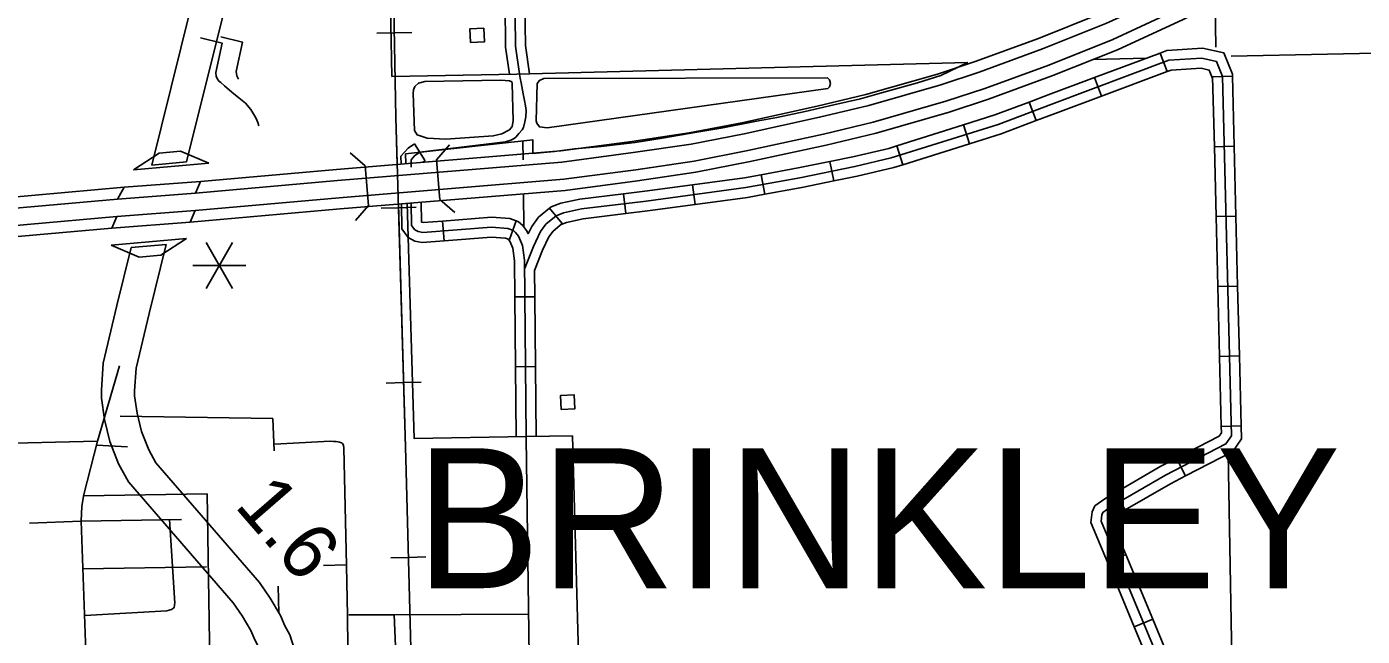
# Model space of a CAD drawing. Extents: x 1084508 to 1142749, y 1057638 to 1093403.
# Drawn here: x 1101630 to 1104795, y 1075923 to 1077367 of the extents above; entities that cross this region are included whole.
import ezdxf

# ---------------------------------------------------------------- set-up
doc = ezdxf.new("R2010")
doc.units = 0
for name, color, linetype in [('Level 15', 7, 'Continuous'), ('Level 19', 7, 'Continuous'), ('Level 31', 7, 'Continuous'), ('Level 32', 7, 'Continuous'), ('Level 33', 7, 'Continuous'), ('Level 34', 7, 'Continuous'), ('Level 35', 7, 'Continuous'), ('Level 39', 7, 'Continuous'), ('Level 4', 7, 'Continuous'), ('Level 40', 7, 'Continuous'), ('Level 42', 7, 'Continuous'), ('Level 48', 7, 'Continuous'), ('Level 5', 7, 'Continuous'), ('Level 56', 7, 'Continuous'), ('Level 6', 7, 'Continuous')]:
    doc.layers.add(name, color=color, linetype=linetype)

msp = doc.modelspace()

# ---------------------------------------------------------------- linework, layer by layer
at = {"layer": 'Level 15'}
for p, q in [((1101926.1, 1077039.1), (1102008.9, 1077046.6)), ((1101960.4, 1076851.4), (1101877.7, 1076844.1))]:
    msp.add_line(p, q, dxfattribs=at)
for points in [[(1102172.2, 1078023.5), (1102109.9, 1077779.1), (1101926.1, 1077039.1)], [(1102008.9, 1077046.6), (1102186, 1077760), (1102250.3, 1078012.2)], [(1102300.4, 1074522.7), (1102270.3, 1075841.1), (1102264, 1075894.2), (1102253, 1075926.1), (1102241.4, 1075948), (1102231.5, 1075972.2), (1102206.9, 1076013.4), (1102181.7, 1076050.5), (1101935.9, 1076333.9), (1101918.9, 1076364.9), (1101901.9, 1076408), (1101891.4, 1076451.6), (1101885.6, 1076492.7), (1101885.5, 1076504.2), (1101888.9, 1076558.2), (1101919.8, 1076687.8), (1101960.4, 1076851.4)], [(1101877.7, 1076844.1), (1101843.5, 1076706.4), (1101811, 1076569.8), (1101807, 1076506.4), (1101807.1, 1076487), (1101814.2, 1076436.8), (1101826.9, 1076384.3), (1101847.7, 1076331.5), (1101871.1, 1076288.8), (1102119.4, 1076002.6), (1102140.7, 1075971.2), (1102161.1, 1075937), (1102170.2, 1075914.8), (1102180.7, 1075894.8), (1102187.1, 1075876.5), (1102191.9, 1075835.6), (1102221.9, 1074521.9)]]:
    msp.add_lwpolyline(points, dxfattribs=at)
at = {"layer": 'Level 19'}
for p, q in [((1101861.2, 1076987), (1101845.2, 1076958.8)), ((1101861.2, 1076987), (1101845.2, 1076958.8)), ((1102041.9, 1077000.5), (1101861.2, 1076987)), ((1102029.6, 1076972.6), (1102041.9, 1077000.5)), ((1102029.6, 1076972.6), (1102041.9, 1077000.5)), ((1101845.2, 1076958.8), (1102029.6, 1076972.6)), ((1101831.2, 1076889.8), (1101843.4, 1076917.7)), ((1101843.4, 1076917.7), (1101831.2, 1076889.8)), ((1102029, 1076931.6), (1101843.4, 1076917.7)), ((1102017, 1076903.7), (1102029, 1076931.6)), ((1102017, 1076903.7), (1102029, 1076931.6)), ((1101831.2, 1076889.8), (1102017, 1076903.7))]:
    msp.add_line(p, q, dxfattribs=at)
for points in [[(1102041.9, 1077000.5), (1102364, 1077029.2), (1102895.3, 1077072.8), (1103063.6, 1077095.3), (1103199.5, 1077115.4), (1103324.5, 1077139.6), (1103502.7, 1077178.6), (1103618.3, 1077206.1), (1103787.8, 1077254.8), (1103877.7, 1077284.5), (1104027.7, 1077339.3), (1104176.7, 1077398.9), (1104329.2, 1077469.3), (1104477.2, 1077541.6), (1104964.7, 1077796.3), (1105121.2, 1077875.3), (1105222.4, 1077921.4), (1105310.5, 1077958), (1105422.2, 1078000.9), (1105533.8, 1078039.7), (1105697.7, 1078089.4), (1105898.8, 1078144), (1106079.8, 1078187.8)], [(1106080.5, 1078160.5), (1105905.5, 1078118.2), (1105705, 1078063.7), (1105542, 1078014.4), (1105431.3, 1077975.8), (1105320.4, 1077933.2), (1105233, 1077897), (1105132.8, 1077851.2), (1104976.9, 1077772.6), (1104489.2, 1077517.7), (1104340.7, 1077445.2), (1104187.3, 1077374.3), (1104037.2, 1077314.4), (1103886.5, 1077259.3), (1103795.7, 1077229.3), (1103625.1, 1077180.3), (1103508.6, 1077152.6), (1103329.9, 1077113.5), (1103204, 1077089.1), (1103067.3, 1077068.8), (1102898.2, 1077046.2), (1102366.3, 1077002.6), (1102029.6, 1076972.6)], [(1102029, 1076931.6), (1102370.2, 1076962), (1102902.9, 1077005.6), (1103073.4, 1077028.4), (1103211.2, 1077048.8), (1103338.5, 1077073.5), (1103518.1, 1077112.8), (1103635.8, 1077140.8), (1103808.1, 1077190.3), (1103900.2, 1077220.8), (1104052.2, 1077276.3), (1104203.8, 1077336.8), (1104358.6, 1077408.3), (1104508, 1077481.3), (1104995.9, 1077736.3), (1105150.8, 1077814.5), (1105249.7, 1077859.5), (1105335.9, 1077895.3), (1105445.7, 1077937.5), (1105555, 1077975.6), (1105716.7, 1078024.5), (1105916, 1078078.6), (1106081.9, 1078118.8)], [(1106082.7, 1078091.5), (1105922.6, 1078052.8), (1105724, 1077998.8), (1105563.3, 1077950.2), (1105454.9, 1077912.4), (1105345.8, 1077870.5), (1105260.3, 1077835.1), (1105162.3, 1077790.4), (1105008.1, 1077712.5), (1104520, 1077457.5), (1104370, 1077384.2), (1104214.3, 1077312.3), (1104061.7, 1077251.3), (1103909, 1077195.6), (1103816, 1077164.8), (1103642.6, 1077115), (1103524.1, 1077086.8), (1103343.9, 1077047.4), (1103215.7, 1077022.5), (1103077.1, 1077002), (1102905.8, 1076979.1), (1102372.4, 1076935.4), (1102017, 1076903.7)], [(1098696.6, 1076278.6), (1098805.9, 1076337.5), (1099003.3, 1076431), (1099222.5, 1076523.6), (1099401.8, 1076592.7), (1099588.6, 1076654.4), (1099735.1, 1076700.3), (1099926.1, 1076752), (1100078.4, 1076787.4), (1100186.2, 1076810.1), (1100382.1, 1076844.8), (1100477.1, 1076859), (1100609.1, 1076875.4), (1100776.1, 1076893.3), (1100984.2, 1076912.3), (1101367.7, 1076943), (1101861.2, 1076987)], [(1101845.2, 1076958.8), (1101370, 1076916.4), (1100986.5, 1076885.8), (1100778.8, 1076866.7), (1100612.2, 1076848.8), (1100480.7, 1076832.5), (1100386.4, 1076818.5), (1100191.3, 1076783.9), (1100084.2, 1076761.4), (1099932.6, 1076726.2), (1099742.5, 1076674.7), (1099596.8, 1076629), (1099410.8, 1076567.6), (1099232.5, 1076498.9), (1099014.2, 1076406.6), (1098818, 1076313.7), (1098696.9, 1076248.5)], [(1101843.4, 1076917.7), (1101373.4, 1076875.8), (1100990, 1076845.1), (1100782.8, 1076826.1), (1100616.9, 1076808.3), (1100486.2, 1076792.1), (1100392.9, 1076778.2), (1100199.1, 1076743.8), (1100093, 1076721.5), (1099942.5, 1076686.6), (1099754, 1076635.5), (1099609.3, 1076590.1), (1099424.6, 1076529.1), (1099247.8, 1076461), (1099030.8, 1076369.4), (1098836.4, 1076277.3), (1098703.1, 1076205.5), (1098697.5, 1076202.4)], [(1098697.8, 1076172), (1098715.9, 1076182.1), (1098848.5, 1076253.5), (1099041.7, 1076345), (1099257.8, 1076436.3), (1099433.5, 1076504), (1099617.5, 1076564.7), (1099761.5, 1076609.9), (1099949.1, 1076660.7), (1100098.8, 1076695.5), (1100204.1, 1076717.6), (1100397.2, 1076751.9), (1100489.8, 1076765.7), (1100619.9, 1076781.8), (1100785.5, 1076799.5), (1100992.3, 1076818.5), (1101375.6, 1076849.2), (1101831.2, 1076889.8)]]:
    msp.add_lwpolyline(points, dxfattribs=at)
at = {"layer": 'Level 31'}
msp.add_lwpolyline([(1102131.5, 1077243), (1102127.4, 1077251.1), (1102126.5, 1077261.1), (1102141.1, 1077330.5), (1102089.7, 1077343.1)], dxfattribs=at)
at = {"layer": 'Level 32'}
for p, q in [((1104315.6, 1077304.8), (1104332.1, 1077260.7)), ((1104160.4, 1077246.7), (1104176.9, 1077202.6)), ((1104487.1, 1077249.7), (1104440, 1077248.5)), ((1104005.1, 1077188.6), (1104021.7, 1077144.5)), ((1103849.8, 1077134.7), (1103864, 1077089.8)), ((1102549, 1077089.4), (1102574.2, 1077049.7)), ((1103691.8, 1077084.9), (1103705.9, 1077040)), ((1104491.2, 1077084), (1104444.1, 1077082.8)), ((1103532.8, 1077047.8), (1103542.2, 1077001.7)), ((1103370.5, 1077016.5), (1103379.1, 1076970.2)), ((1103207.7, 1076992.6), (1103214, 1076945.9)), ((1103043.7, 1076971.1), (1103049.4, 1076924.4)), ((1102869, 1076937.1), (1102898.9, 1076900.8)), ((1104495.3, 1076918.3), (1104448.2, 1076917.2)), ((1102615.2, 1076906.8), (1102618.8, 1076859.8)), ((1102789.4, 1076907.2), (1102773.7, 1076862.8)), ((1102833.9, 1076727.5), (1102786.8, 1076727.1)), ((1104499.3, 1076752.7), (1104452.3, 1076751.5)), ((1104503.4, 1076587), (1104456.4, 1076585.8)), ((1102835.3, 1076561.8), (1102788.2, 1076561.4)), ((1104507.5, 1076421.3), (1104460.5, 1076420.1)), ((1104376, 1076302.9), (1104354.4, 1076344.8)), ((1104232.5, 1076222.3), (1104208.9, 1076263.1)), ((1104234.2, 1076116.4), (1104190.7, 1076098.3)), ((1104298, 1075963.4), (1104254.5, 1075945.3))]:
    msp.add_line(p, q, dxfattribs=at)
for points in [[(1102797.7, 1077255.1), (1102788.2, 1077320.6), (1102769.7, 1078922.1)], [(1102774, 1077254.6), (1102764.7, 1077318.8), (1102763.5, 1077419.9)], [(1102821.4, 1077255.7), (1102811.7, 1077322.5), (1102810.6, 1077420.4)], [(1104315.6, 1077304.8), (1104160.4, 1077246.7)], [(1104404.1, 1075618.5), (1104398.9, 1075641.9), (1104358.4, 1075757.3), (1104175.6, 1076195.8), (1104177.4, 1076211), (1104180, 1076216.4), (1104197.3, 1076229.2), (1104328.6, 1076305), (1104471.5, 1076378.8), (1104484.6, 1076397.6), (1104463.5, 1077249.5), (1104449.5, 1077284.6), (1104414.5, 1077292.4), (1104336.5, 1077287.5)], [(1104487.1, 1077249.7), (1104486.9, 1077254.3), (1104466.7, 1077304.9), (1104416.3, 1077316.1), (1104331.6, 1077310.8), (1104315.6, 1077304.8)], [(1104336.5, 1077287.5), (1104058.9, 1077183.6), (1103931.6, 1077135.8), (1103678.6, 1077056.1), (1103592.5, 1077035.9), (1103462.1, 1077009.4), (1103334.2, 1076985.9)], [(1104332.1, 1077260.7), (1104176.9, 1077202.6)], [(1104440.1, 1077244.7), (1104432.2, 1077264.3), (1104412.6, 1077268.7), (1104341.5, 1077264.2), (1104332.1, 1077260.7)], [(1104160.4, 1077246.7), (1104050.7, 1077205.7), (1104005.1, 1077188.6)], [(1104444.1, 1077082.8), (1104440, 1077248.5)], [(1104491.2, 1077084), (1104487.1, 1077249.7)], [(1104176.9, 1077202.6), (1104067.2, 1077161.6), (1104021.7, 1077144.5)], [(1104005.1, 1077188.6), (1103923.9, 1077158), (1103849.8, 1077134.7)], [(1103849.8, 1077134.7), (1103691.8, 1077084.9)], [(1104021.7, 1077144.5), (1103939.3, 1077113.5), (1103864, 1077089.8)], [(1102549, 1077089.4), (1102533.4, 1077079.5), (1102516.8, 1077060.7), (1102517.1, 1077041.8)], [(1103691.8, 1077084.9), (1103672.4, 1077078.8), (1103587.5, 1077058.9), (1103532.8, 1077047.8)], [(1103864, 1077089.8), (1103705.9, 1077040)], [(1104448.2, 1076917.2), (1104444.1, 1077082.8)], [(1104495.3, 1076918.3), (1104491.2, 1077084)], [(1102561.6, 1077069.5), (1102548.9, 1077061.4), (1102540.5, 1077051.9), (1102540.7, 1077034.2)], [(1102574.2, 1077049.7), (1102568.4, 1077046)], [(1103532.8, 1077047.8), (1103457.6, 1077032.5), (1103370.5, 1077016.5)], [(1103705.9, 1077040), (1103684.8, 1077033.4), (1103597.5, 1077012.9), (1103542.2, 1077001.7)], [(1103370.5, 1077016.5), (1103330.5, 1077009.2), (1103207.7, 1076992.6)], [(1103334.2, 1076985.9), (1103097.9, 1076954), (1102944.8, 1076935.3), (1102902.1, 1076926.1), (1102884.5, 1076919.4), (1102860.2, 1076899.4), (1102847.1, 1076881.8), (1102830.5, 1076846.7), (1102810.2, 1076795)], [(1103207.7, 1076992.6), (1103094.9, 1076977.3), (1103043.7, 1076971.1)], [(1103542.2, 1077001.7), (1103466.5, 1076986.3), (1103379.1, 1076970.2)], [(1102618.8, 1076859.8), (1102567.1, 1076855.9), (1102549.6, 1076859.2), (1102533.9, 1076867.7), (1102518.4, 1076887.9), (1102517.6, 1076947.3)], [(1102813.2, 1076395.9), (1102809.6, 1076813.9), (1102804.8, 1076848.9), (1102795, 1076870.5), (1102788.3, 1076879.9), (1102783.1, 1076884.4), (1102769.7, 1076889.2), (1102731.4, 1076892.1), (1102568.4, 1076879.6), (1102557.6, 1076881.6), (1102549.5, 1076886), (1102541.8, 1076896), (1102541.2, 1076949.2)], [(1102615.2, 1076906.8), (1102569.7, 1076903.3), (1102565.6, 1076904.1), (1102565.3, 1076904.2), (1102564.7, 1076951.2)], [(1103043.7, 1076971.1), (1102940.9, 1076958.5), (1102895.4, 1076948.8), (1102872.4, 1076940), (1102869, 1076937.1)], [(1103214, 1076945.9), (1103100.9, 1076930.6), (1103049.4, 1076924.4)], [(1103379.1, 1076970.2), (1103337.9, 1076962.7), (1103214, 1076945.9)], [(1102789.4, 1076907.2), (1102774.6, 1076912.4), (1102731.4, 1076915.7), (1102615.2, 1076906.8)], [(1102869, 1076937.1), (1102843, 1076915.7), (1102826.9, 1076894), (1102818.4, 1076876.1)], [(1103049.4, 1076924.4), (1102948.7, 1076912), (1102908.8, 1076903.5), (1102896.5, 1076898.8), (1102898.9, 1076900.8)], [(1104452.3, 1076751.5), (1104448.2, 1076917.2)], [(1104499.3, 1076752.7), (1104495.3, 1076918.3)], [(1102818.4, 1076876.1), (1102815.6, 1076882.3), (1102805.8, 1076895.9), (1102795.1, 1076905.2), (1102789.4, 1076907.2)], [(1102898.9, 1076900.8), (1102877.4, 1076883), (1102867.4, 1076869.6), (1102852.1, 1076837.4), (1102833.4, 1076789.6)], [(1102773.7, 1076862.8), (1102764.8, 1076865.9), (1102731.5, 1076868.5), (1102618.8, 1076859.8)], [(1102786.8, 1076727.1), (1102786.1, 1076812.2), (1102782, 1076842.3), (1102774.5, 1076858.7), (1102770.9, 1076863.8), (1102773.7, 1076862.8)], [(1102833.9, 1076727.5), (1102833.4, 1076789.6)], [(1102788.2, 1076561.4), (1102786.8, 1076727.1)], [(1102835.3, 1076561.8), (1102833.9, 1076727.5)], [(1104456.4, 1076585.8), (1104452.3, 1076751.5)], [(1104503.4, 1076587), (1104499.3, 1076752.7)], [(1104460.5, 1076420.1), (1104456.4, 1076585.8)], [(1104507.5, 1076421.3), (1104503.4, 1076587)], [(1102789.6, 1076395.5), (1102788.2, 1076561.4)], [(1102836.7, 1076396.2), (1102835.3, 1076561.8)], [(1104354.4, 1076344.8), (1104455.5, 1076397), (1104460.8, 1076404.7), (1104460.5, 1076420.1)], [(1104376, 1076302.9), (1104487.6, 1076360.5), (1104508.3, 1076390.6), (1104507.5, 1076421.3)], [(1104208.9, 1076263.1), (1104317.3, 1076325.6), (1104354.4, 1076344.8)], [(1104232.5, 1076222.3), (1104339.9, 1076284.3), (1104376, 1076302.9)], [(1104190.7, 1076098.3), (1104151.4, 1076192.4), (1104154.5, 1076217.6), (1104161.2, 1076231.9), (1104184.4, 1076248.9), (1104208.9, 1076263.1)], [(1104234.2, 1076116.4), (1104199.7, 1076199.1), (1104200, 1076201.9), (1104210.2, 1076209.4), (1104232.5, 1076222.3)], [(1104254.5, 1075945.3), (1104190.7, 1076098.3)], [(1104298, 1075963.4), (1104234.2, 1076116.4)], [(1104361.8, 1075810.5), (1104298, 1075963.4)], [(1104318.3, 1075792.3), (1104254.5, 1075945.3)]]:
    msp.add_lwpolyline(points, dxfattribs=at)
at = {"layer": 'Level 33'}
for points in [[(1102041.4, 1077340.9), (1102092.8, 1077328.3), (1102078.2, 1077258.9), (1102079.1, 1077248.9), (1102083.2, 1077240.8)], [(1102083.2, 1077240.8), (1102083.7, 1077240), (1102089.9, 1077234.6), (1102098.8, 1077227.2), (1102115.8, 1077211.9), (1102132.8, 1077198.9), (1102148.1, 1077186.2), (1102160.8, 1077170.7), (1102167.9, 1077159.4), (1102172.7, 1077151.1), (1102177.3, 1077140), (1102180.1, 1077132.5)], [(1101849.9, 1076564), (1101797.6, 1076385), (1101765, 1076258.5), (1101760.8, 1076231.5), (1101759, 1076195.9), (1101769.5, 1075908.4), (1101774.4, 1075813.9)], [(1101851.6, 1076444.1), (1102213, 1076438.8), (1102216.1, 1076362.3)], [(1101797.6, 1076385), (1101565.3, 1076379.3), (1101154.7, 1076363.3)], [(1101795.2, 1076375.7), (1101868.7, 1076372.1)], [(1101764.3, 1076256.1), (1102057.2, 1076260.2), (1102057.2, 1076260.2)], [(1102057.2, 1076260.2), (1102062.7, 1075910.2), (1102064, 1075841.9)], [(1101996.4, 1076199.9), (1101759, 1076195.9), (1101636.5, 1076191)], [(1101968.6, 1076199.4), (1101981.1, 1076001.7), (1101980.4, 1075997.9), (1101980.2, 1075995), (1101979.4, 1075992.2), (1101977.6, 1075989.9), (1101975.4, 1075988.2), (1101973, 1075986.8), (1101970.2, 1075985.4), (1101967.7, 1075984.7), (1101962.1, 1075983.5), (1101767.5, 1075972.6)], [(1102387.7, 1076092.2), (1102332.8, 1076090.9)], [(1101763.1, 1076082.5), (1102055.9, 1076087.9)], [(1102225.8, 1076042), (1102227.5, 1075978.9)], [(1102500.6, 1075973.5), (1102393, 1075973.8)]]:
    msp.add_lwpolyline(points, dxfattribs=at)
at = {"layer": 'Level 34'}
for points in [[(1102561.6, 1077069.5), (1102764.5, 1077094.4), (1102777.2, 1077098.1), (1102785.2, 1077102.2), (1102789.5, 1077105.9), (1102796.3, 1077113.8), (1102804.1, 1077122.6), (1102807, 1077128.7), (1102810.5, 1077141.5), (1102812.8, 1077153.2), (1102813.4, 1077168.4), (1102811.6, 1077179.3), (1102809.8, 1077192.5), (1102806.5, 1077208.4), (1102801.6, 1077234), (1102799.2, 1077245.5), (1102797.8, 1077254.6), (1102797.7, 1077255.1)], [(1102406.7, 1075035.2), (1102399.6, 1075327.7), (1102392.3, 1075746.6), (1102390, 1075971.7), (1102387.7, 1076090.7), (1102381.1, 1076369.5), (1102380.5, 1076374.8), (1102379.8, 1076377.3), (1102377.8, 1076379.4), (1102375.5, 1076381.2), (1102371.3, 1076382.9), (1102367.2, 1076383.7), (1102363.1, 1076384.1), (1102356.8, 1076384.2), (1102348.9, 1076385.1), (1102217.4, 1076378.2)], [(1102821.8, 1075761.4), (1102813.6, 1076392), (1102813.6, 1076395.9)], [(1102519.8, 1075558), (1102509.8, 1075750.9), (1102500.6, 1075973.5), (1102818.4, 1075975.1)]]:
    msp.add_lwpolyline(points, dxfattribs=at)
at = {"layer": 'Level 35'}
for points in [[(1102573, 1077237), (1102558.1, 1077233.2), (1102549.9, 1077225.6), (1102546.5, 1077217.2), (1102545.6, 1077209), (1102549, 1077121.3), (1102555.1, 1077110.9), (1102578.8, 1077103.1), (1102622.9, 1077101), (1102735.5, 1077108.2), (1102756.1, 1077113.2), (1102773.6, 1077123.1), (1102780.1, 1077130.7), (1102782.7, 1077144.3), (1102780.6, 1077232.4), (1102779.5, 1077236.2), (1102773.7, 1077239), (1102753.4, 1077240.7)], [(1102753.4, 1077240.7), (1102573, 1077237)], [(1102855.3, 1077244), (1102844.7, 1077239.7), (1102839.4, 1077232.8), (1102836.8, 1077144.2), (1102838.3, 1077138.3), (1102844.7, 1077129.5), (1102863, 1077127.8), (1103528.1, 1077220.5), (1103532, 1077225), (1103534.2, 1077232.7), (1103531.9, 1077241.1), (1103527.3, 1077245.9)], [(1102855.3, 1077244), (1103527.3, 1077245.9)]]:
    msp.add_lwpolyline(points, dxfattribs=at)
at = {"layer": 'Level 39'}
for p, q in [((1102601.2, 1077051.5), (1102631.8, 1077087.3)), ((1102432.1, 1077037.5), (1102396.2, 1077068)), ((1102601.2, 1077051.5), (1102608.8, 1076957.6)), ((1102439.6, 1076943.7), (1102432.1, 1077037.5)), ((1102439.6, 1076943.7), (1102409.1, 1076907.8)), ((1102608.8, 1076957.6), (1102644.6, 1076927.1))]:
    msp.add_line(p, q, dxfattribs=at)
at = {"layer": 'Level 4'}
for points in [[(1106081.7, 1077330.7), (1104483.6, 1077297.6)], [(1104283.2, 1077292.7), (1104157.1, 1077289.5)]]:
    msp.add_lwpolyline(points, dxfattribs=at)
at = {"layer": 'Level 40'}
for p, q in [((1102501, 1077352.5), (1102459.5, 1077351.7)), ((1102501, 1077352.5), (1102542.4, 1077353.3)), ((1102511.1, 1076938.3), (1102469.7, 1076937)), ((1102511.1, 1076938.3), (1102552.5, 1076939.5)), ((1102523.2, 1076524.1), (1102481.8, 1076522.9)), ((1102523.2, 1076524.1), (1102564.7, 1076525.3)), ((1102534.5, 1076109.9), (1102493.1, 1076108.9)), ((1102534.5, 1076109.9), (1102575.9, 1076111))]:
    msp.add_line(p, q, dxfattribs=at)
for points in [[(1102491.7, 1077837.5), (1102504.8, 1077152.1), (1102528.5, 1076343.6), (1102542.3, 1075805), (1102563.2, 1075169.4), (1102589.2, 1074527.3), (1102593.9, 1073922.8), (1102595.2, 1073894.2), (1102595, 1073877.8), (1102594.2, 1073860.7), (1102593, 1073838.3), (1102592.3, 1073813.4), (1102592.5, 1073788.5), (1102591.1, 1073755.1), (1102589.6, 1073725.7), (1102583.4, 1073676.9), (1102569.7, 1073583.4), (1102555, 1073518.5), (1102540.6, 1073454.2), (1102519.8, 1073378.6), (1102498, 1073311.2), (1102475.6, 1073248.8), (1102452.2, 1073196.4), (1102408.8, 1073101.5)], [(1102491.7, 1077837.5), (1102504.8, 1077152.1), (1102508.1, 1077041)], [(1102510.8, 1076946.7), (1102528.5, 1076343.6), (1102542.3, 1075805), (1102563.2, 1075169.4), (1102589.2, 1074527.3), (1102593.9, 1073922.8), (1102595.2, 1073894.2), (1102595, 1073877.8), (1102594.2, 1073860.7), (1102593, 1073838.3), (1102592.3, 1073813.4), (1102592.5, 1073788.5), (1102591.1, 1073755.1), (1102589.6, 1073725.7), (1102583.4, 1073676.9), (1102569.7, 1073583.4), (1102555, 1073518.5), (1102540.6, 1073454.2), (1102519.8, 1073378.6), (1102498, 1073311.2), (1102475.6, 1073248.8), (1102452.2, 1073196.4), (1102408.8, 1073101.5), (1102181.1, 1072600.9)]]:
    msp.add_lwpolyline(points, dxfattribs=at)
at = {"layer": 'Level 42'}
for p, q in [((1101994.7, 1077072.1), (1101944, 1077067.6)), ((1102061.5, 1077044), (1101994.7, 1077072.1)), ((1101944, 1077067.6), (1101883.2, 1077028.1)), ((1101972.4, 1077036.1), (1102061.5, 1077044)), ((1101883.2, 1077028.1), (1101972.4, 1077036.1)), ((1101919, 1076857.5), (1101829.9, 1076849.5)), ((1101829.9, 1076849.5), (1101896.7, 1076821.5)), ((1102008.2, 1076865.4), (1101919, 1076857.5)), ((1101947.4, 1076826), (1102008.2, 1076865.4)), ((1101896.7, 1076821.5), (1101947.4, 1076826))]:
    msp.add_line(p, q, dxfattribs=at)
at = {"layer": 'Level 48'}
for p, q in [((1102117.7, 1076855.6), (1102054.9, 1076746.9)), ((1102054.9, 1076855.6), (1102117.7, 1076746.9)), ((1102023.5, 1076801.3), (1102149.1, 1076801.3))]:
    msp.add_line(p, q, dxfattribs=at)
at = {"layer": 'Level 5'}
for points in [[(1104446, 1077421.3), (1104447.8, 1077318.7)], [(1102805.4, 1077096.5), (1102806, 1077051.4)], [(1102806.9, 1076971), (1102807.9, 1076893.1)], [(1104477.2, 1076355.2), (1104488.8, 1075693.8)]]:
    msp.add_lwpolyline(points, dxfattribs=at)
at = {"layer": 'Level 56'}
for points in [[(1102681.8, 1077329.5), (1102680.3, 1077362.1), (1102713, 1077363.6), (1102714.5, 1077330.9)], [(1102896.2, 1076460.6), (1102894.7, 1076493.3), (1102927.5, 1076494.7), (1102928.9, 1076462.1)]]:
    msp.add_lwpolyline(points, close=True, dxfattribs=at)
at = {"layer": 'Level 6'}
for points in [[(1100742.6, 1077215.3), (1101131, 1077221.7), (1101109.8, 1078882.6), (1101109.8, 1078892), (1101924.5, 1078902), (1102456.7, 1078914.7), (1102457.2, 1078896.3), (1102483.8, 1077837.3), (1102495.1, 1077249)], [(1102495.1, 1077249), (1102791.2, 1077254.9), (1103859.9, 1077282)], [(1103859.9, 1077282), (1103795.7, 1077251.3), (1103740.5, 1077234), (1103655.7, 1077210.4), (1103605.4, 1077195.9), (1103542.4, 1077182), (1103474.6, 1077166.4), (1103407.5, 1077152.1), (1103355.1, 1077142.2), (1103279.6, 1077127.8), (1103217.8, 1077117.1), (1103136, 1077103.1), (1103071.3, 1077093), (1102990.9, 1077083.4), (1102927.9, 1077077.4), (1102880.4, 1077071.8), (1102829, 1077067), (1102829.1, 1077099.1), (1102527.6, 1077065.8), (1102528.3, 1077042.7)], [(1102531.2, 1076948.4), (1102548.1, 1076391.4), (1102813.8, 1076395.9)], [(1102813.8, 1076395.9), (1102922.9, 1076397.5), (1102946, 1075564.2)]]:
    msp.add_lwpolyline(points, dxfattribs=at)

# ---------------------------------------------------------------- texts
at = {"layer": 'Level 48'}
msp.add_text('1.6', height=132.58, rotation=310.9422, dxfattribs=at).set_placement((1102120, 1076231.5))
at = {"layer": 'Level 6'}
msp.add_text('BRINKLEY', height=331.46, dxfattribs=at).set_placement((1102551.3, 1076036.9))

doc.saveas('drawing.dxf')
